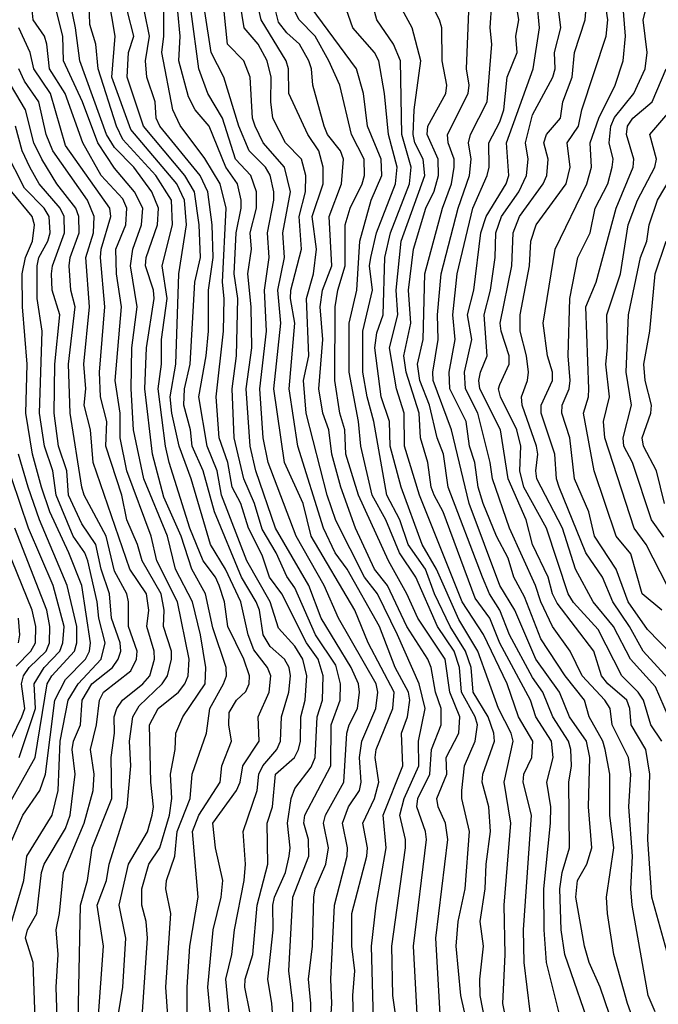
# Model space of a CAD drawing. Header units: metres. Extents: x -51132 to -49532, y -231222 to -229437.
# Tile 362 of 656: x -50759 to -50720, y -229879 to -229819. Entities that reach past the tile are written whole.
import ezdxf

# ---------------------------------------------------------------- set-up
doc = ezdxf.new("R2010")
doc.units = ezdxf.units.M
for name, color, linetype in [('CONTOUR_HALF', 8, 'Continuous'), ('CONTOUR_INDEX', 1, 'Continuous'), ('CONTOUR_INTER', 3, 'Continuous')]:
    doc.layers.add(name, color=color, linetype=linetype)

msp = doc.modelspace()

# ---------------------------------------------------------------- linework, layer by layer
at = {"layer": 'CONTOUR_HALF'}
for points, elevation in [([(-50751.372, -229879.259), (-50751.07, -229874.759), (-50751.145, -229873.759), (-50751.423, -229872.759), (-50751.421, -229871.759), (-50750.997, -229870.259), (-50750.329, -229869.259), (-50749.723, -229867.259), (-50749.579, -229866.259), (-50749.659, -229864.759), (-50749.375, -229863.259), (-50749.334, -229862.259), (-50748.913, -229861.259), (-50747.56, -229859.259), (-50747.505, -229858.259), (-50747.829, -229856.259), (-50748.322, -229854.259), (-50749.372, -229852.259), (-50749.845, -229850.259), (-50751.287, -229846.759), (-50751.92, -229843.759), (-50752.076, -229841.259), (-50752.036, -229838.759), (-50751.7, -229836.259), (-50752.102, -229833.759), (-50751.965, -229832.759), (-50751.442, -229831.259), (-50751.352, -229830.259), (-50751.862, -229829.259), (-50753.08, -229827.814), (-50754.092, -229826.259), (-50755.045, -229823.759), (-50756.203, -229821.259), (-50756.238, -229819.759), (-50756.986, -229816.759)], 42.5), ([(-50719.08, -229857.472), (-50720.58, -229855.95), (-50721.744, -229854.259), (-50722.472, -229852.259), (-50723.807, -229850.259), (-50724.155, -229848.759), (-50725.032, -229846.759), (-50725.317, -229844.259), (-50725.79, -229842.759), (-50725.769, -229842.259), (-50725.347, -229841.259), (-50725.281, -229840.759), (-50725.412, -229839.259), (-50725.305, -229835.759), (-50724.812, -229833.259), (-50724.059, -229831.759), (-50723.756, -229830.259), (-50722.995, -229828.759), (-50722.721, -229827.759), (-50722.664, -229827.259), (-50722.91, -229826.259), (-50722.807, -229825.259), (-50722.58, -229824.719), (-50721.398, -229823.259), (-50720.722, -229821.759), (-50720.597, -229820.759), (-50720.835, -229818.759), (-50720.336, -229816.759)], 56.5), ([(-50743.308, -229881.259), (-50743.483, -229878.759), (-50743.729, -229877.259), (-50743.404, -229874.259), (-50743.429, -229872.759), (-50743.325, -229872.259), (-50742.654, -229870.759), (-50742.433, -229869.759), (-50742.366, -229869.259), (-50742.533, -229867.759), (-50742.316, -229866.259), (-50742.08, -229865.649), (-50741.08, -229864.347), (-50740.844, -229863.759), (-50740.721, -229861.259), (-50740.398, -229860.259), (-50740.351, -229858.759), (-50740.67, -229857.759), (-50741.365, -229856.759), (-50742.869, -229853.759), (-50743.627, -229852.759), (-50744.08, -229851.418), (-50744.907, -229849.759), (-50745.377, -229848.259), (-50745.911, -229847.259), (-50746.181, -229845.759), (-50746.707, -229844.259), (-50746.893, -229841.759), (-50746.434, -229837.759), (-50746.392, -229835.759), (-50746.495, -229834.759), (-50746.277, -229830.259), (-50746.631, -229828.759), (-50747.58, -229827.22), (-50749.08, -229825.214), (-50749.526, -229824.259), (-50750.206, -229820.759), (-50750.08, -229819.759), (-50750.067, -229817.259)], 45.5), ([(-50735.681, -229881.259), (-50736.099, -229878.259), (-50736.163, -229875.259), (-50735.339, -229869.259), (-50735.337, -229868.759), (-50735.669, -229867.259), (-50735.418, -229866.259), (-50734.52, -229864.259), (-50734.549, -229862.759), (-50734.131, -229860.759), (-50734.508, -229859.259), (-50735.83, -229856.259), (-50737.05, -229853.759), (-50737.844, -229852.759), (-50739.58, -229849.295), (-50740.119, -229847.759), (-50741.387, -229842.759), (-50741.56, -229840.759), (-50741.224, -229839.259), (-50741.379, -229835.759), (-50740.951, -229834.259), (-50740.753, -229832.759), (-50741.025, -229830.759), (-50740.365, -229828.759), (-50740.364, -229827.759), (-50740.627, -229826.759), (-50741.289, -229825.759), (-50742.452, -229823.259), (-50742.468, -229821.759), (-50742.611, -229821.259), (-50744.134, -229818.759), (-50744.487, -229817.259)], 48.5), ([(-50727.722, -229879.259), (-50728.103, -229876.259), (-50728.135, -229874.259), (-50727.655, -229867.259), (-50728.16, -229865.259), (-50728.107, -229864.759), (-50727.625, -229863.759), (-50727.555, -229862.759), (-50728.435, -229861.259), (-50729.121, -229859.259), (-50730.58, -229856.254), (-50731.876, -229854.259), (-50734.475, -229847.759), (-50735.392, -229844.759), (-50735.406, -229842.759), (-50735.88, -229841.259), (-50736.303, -229838.759), (-50735.799, -229836.759), (-50735.902, -229835.259), (-50735.598, -229832.259), (-50734.151, -229828.259), (-50734.248, -229827.259), (-50734.758, -229826.259), (-50734.868, -229825.759), (-50734.798, -229824.259), (-50734.392, -229821.259), (-50734.919, -229819.259), (-50736.002, -229817.259)], 51.5), ([(-50719.295, -229861.259), (-50720.08, -229859.438), (-50721.611, -229857.759), (-50722.653, -229855.759), (-50723.883, -229854.259), (-50724.96, -229852.259), (-50725.755, -229849.759), (-50727.318, -229846.759), (-50727.383, -229846.259), (-50727.251, -229845.259), (-50727.34, -229844.759), (-50728.223, -229842.259), (-50728.254, -229841.759), (-50727.891, -229840.759), (-50727.839, -229840.259), (-50727.946, -229839.259), (-50728.338, -229837.759), (-50728.338, -229836.759), (-50727.759, -229833.759), (-50727.683, -229832.259), (-50727.358, -229831.259), (-50725.526, -229828.759), (-50725.285, -229827.759), (-50725.463, -229826.259), (-50724.78, -229825.259), (-50724.575, -229824.259), (-50723.087, -229819.759), (-50722.987, -229818.759), (-50723.206, -229817.259)], 55.5), ([(-50748.649, -229880.759), (-50748.66, -229877.759), (-50748.496, -229875.259), (-50747.983, -229872.259), (-50748.328, -229868.259), (-50747.939, -229867.259), (-50746.649, -229865.259), (-50746.537, -229864.259), (-50745.954, -229862.759), (-50746.12, -229861.759), (-50746.08, -229860.995), (-50745.636, -229860.259), (-50745.08, -229859.727), (-50744.87, -229859.259), (-50744.852, -229858.759), (-50745.199, -229857.759), (-50746.175, -229855.759), (-50746.374, -229854.259), (-50746.699, -229853.259), (-50746.925, -229852.759), (-50747.685, -229851.759), (-50748.481, -229849.759), (-50749.757, -229845.759), (-50749.971, -229844.759), (-50750.428, -229841.259), (-50750.223, -229839.759), (-50750.208, -229838.259), (-50749.866, -229835.759), (-50750.178, -229833.759), (-50749.553, -229831.259), (-50749.617, -229829.759), (-50750.555, -229828.259), (-50752.58, -229826.058), (-50752.97, -229825.259), (-50754.089, -229821.759), (-50754.231, -229820.259), (-50754.58, -229819.06), (-50754.629, -229817.759)], 43.5), ([(-50730.284, -229880.759), (-50730.771, -229878.259), (-50730.795, -229877.259), (-50730.566, -229875.259), (-50730.78, -229873.759), (-50730.465, -229871.759), (-50730.415, -229870.259), (-50730.145, -229868.259), (-50730.247, -229866.759), (-50730.66, -229865.259), (-50730.62, -229864.759), (-50729.912, -229862.759), (-50729.935, -229862.259), (-50730.287, -229861.259), (-50731.211, -229859.759), (-50731.321, -229858.259), (-50731.672, -229857.259), (-50732.602, -229855.759), (-50733.568, -229853.759), (-50734.121, -229852.259), (-50735.167, -229850.759), (-50735.688, -229849.259), (-50736.467, -229847.759), (-50737.255, -229843.259), (-50737.681, -229841.759), (-50737.94, -229840.259), (-50737.929, -229837.759), (-50737.338, -229835.259), (-50737.533, -229833.759), (-50737.457, -229833.259), (-50737.092, -229831.759), (-50735.935, -229828.759), (-50735.848, -229827.759), (-50736.379, -229825.759), (-50736.624, -229823.259), (-50736.965, -229821.259), (-50737.231, -229820.759), (-50738.553, -229819.259), (-50739.076, -229817.759)], 50.5), ([(-50723.887, -229880.759), (-50725.621, -229875.759), (-50725.827, -229874.259), (-50725.912, -229871.759), (-50725.783, -229870.759), (-50725.329, -229869.259), (-50725.369, -229865.259), (-50725.215, -229864.259), (-50725.243, -229863.259), (-50725.392, -229862.759), (-50726.354, -229861.259), (-50726.949, -229859.759), (-50727.58, -229858.877), (-50728.994, -229856.259), (-50729.576, -229854.759), (-50730.214, -229853.759), (-50730.642, -229852.759), (-50732.727, -229847.259), (-50733.025, -229845.259), (-50733.392, -229844.259), (-50733.873, -229842.259), (-50734.462, -229840.759), (-50734.608, -229839.759), (-50734.261, -229838.259), (-50734.159, -229834.259), (-50733.07, -229830.259), (-50732.523, -229828.759), (-50732.361, -229827.759), (-50732.358, -229827.259), (-50732.728, -229826.259), (-50732.772, -229825.759), (-50731.512, -229823.259), (-50731.454, -229822.759), (-50731.618, -229821.759), (-50731.444, -229817.759)], 52.5), ([(-50721.426, -229879.759), (-50721.786, -229878.759), (-50722.616, -229875.759), (-50723.013, -229873.259), (-50723.08, -229872.259), (-50722.618, -229869.259), (-50722.868, -229867.259), (-50722.86, -229864.759), (-50723.144, -229863.259), (-50723.298, -229862.759), (-50724.138, -229861.259), (-50724.405, -229860.259), (-50725.59, -229858.759), (-50727.08, -229856.51), (-50728.08, -229853.945), (-50728.733, -229852.759), (-50729.08, -229851.6), (-50729.781, -229850.259), (-50730.594, -229848.259), (-50730.903, -229847.259), (-50731.095, -229845.759), (-50731.431, -229844.759), (-50731.639, -229843.259), (-50732.629, -229841.259), (-50732.662, -229840.259), (-50732.294, -229838.259), (-50732.447, -229836.759), (-50732.172, -229834.259), (-50731.228, -229830.259), (-50730.343, -229828.259), (-50730.228, -229827.759), (-50730.258, -229826.259), (-50729.58, -229824.988), (-50729.338, -229824.259), (-50729.13, -229822.259), (-50728.523, -229820.759), (-50728.602, -229819.759), (-50728.412, -229818.759), (-50728.578, -229817.759)], 53.5), ([(-50745.58, -229884.688), (-50746.287, -229877.259), (-50745.921, -229875.759), (-50745.762, -229874.259), (-50745.165, -229871.259), (-50745.084, -229870.259), (-50745.237, -229868.259), (-50744.378, -229865.759), (-50744.287, -229864.759), (-50744.03, -229864.259), (-50743.179, -229863.259), (-50742.965, -229862.759), (-50742.905, -229861.259), (-50742.443, -229859.759), (-50742.343, -229858.759), (-50742.436, -229858.259), (-50742.714, -229857.759), (-50743.58, -229856.976), (-50744.009, -229856.259), (-50744.247, -229854.759), (-50744.437, -229854.259), (-50745.344, -229852.759), (-50746.988, -229848.759), (-50747.681, -229846.259), (-50748.345, -229844.759), (-50748.457, -229843.759), (-50748.86, -229842.259), (-50748.81, -229841.259), (-50748.479, -229839.759), (-50748.193, -229834.759), (-50747.83, -229833.259), (-50747.923, -229831.259), (-50748.204, -229829.259), (-50748.802, -229828.259), (-50751.318, -229825.259), (-50752.304, -229822.259), (-50752.233, -229820.759), (-50751.916, -229819.759), (-50752.286, -229818.259)], 44.5), ([(-50741.122, -229880.759), (-50741.104, -229878.759), (-50741.253, -229877.259), (-50741.004, -229875.259), (-50740.921, -229872.259), (-50740.835, -229871.759), (-50740.185, -229870.259), (-50740.04, -229869.259), (-50740.34, -229867.759), (-50740.206, -229867.259), (-50739.089, -229865.259), (-50738.903, -229862.259), (-50738.778, -229861.759), (-50738.261, -229860.759), (-50738.137, -229859.759), (-50738.205, -229859.259), (-50738.655, -229858.259), (-50740.47, -229855.259), (-50741.226, -229853.259), (-50743.269, -229849.759), (-50744.463, -229846.259), (-50744.817, -229844.759), (-50745.049, -229841.259), (-50744.713, -229838.759), (-50744.755, -229836.259), (-50744.953, -229834.259), (-50744.721, -229832.759), (-50744.804, -229831.759), (-50744.416, -229830.259), (-50744.427, -229829.259), (-50744.771, -229828.259), (-50745.695, -229827.259), (-50746.489, -229824.759), (-50747.398, -229823.259), (-50747.932, -229821.759), (-50748.404, -229818.259)], 46.5), ([(-50738.505, -229879.759), (-50738.545, -229878.259), (-50738.424, -229876.759), (-50738.609, -229875.259), (-50738.605, -229873.259), (-50737.695, -229869.759), (-50737.653, -229869.259), (-50737.931, -229867.759), (-50737.224, -229866.259), (-50736.968, -229865.259), (-50737.182, -229863.759), (-50737.122, -229863.259), (-50736.103, -229860.759), (-50736.032, -229859.759), (-50737.615, -229856.759), (-50738.425, -229854.759), (-50741.079, -229850.259), (-50741.571, -229848.259), (-50742.713, -229845.759), (-50743.373, -229841.259), (-50742.946, -229837.259), (-50743.12, -229835.259), (-50742.705, -229833.259), (-50742.822, -229831.759), (-50742.358, -229829.259), (-50742.72, -229827.759), (-50744.02, -229826.259), (-50744.509, -229825.259), (-50744.661, -229824.759), (-50744.805, -229822.259), (-50745.199, -229821.259), (-50746.185, -229820.259), (-50746.4, -229818.259)], 47.5), ([(-50733.208, -229879.759), (-50733.48, -229874.759), (-50732.748, -229868.759), (-50732.889, -229867.759), (-50733.35, -229866.759), (-50733.43, -229866.259), (-50732.82, -229864.759), (-50732.843, -229863.759), (-50732.083, -229862.259), (-50732.025, -229861.259), (-50732.638, -229859.759), (-50732.909, -229857.759), (-50734.588, -229855.259), (-50735.249, -229853.759), (-50736.38, -229851.759), (-50738.199, -229847.759), (-50738.978, -229845.259), (-50739.036, -229843.759), (-50739.334, -229842.759), (-50739.635, -229840.759), (-50739.624, -229836.259), (-50739.463, -229835.259), (-50739.012, -229833.759), (-50739.017, -229831.259), (-50738.714, -229830.259), (-50737.98, -229828.759), (-50737.84, -229828.259), (-50737.86, -229827.259), (-50738.633, -229825.759), (-50739.348, -229822.759), (-50740.011, -229821.259), (-50740.851, -229819.759), (-50741.82, -229818.759), (-50742.083, -229818.259)], 49.5), ([(-50718.778, -229877.759), (-50720.298, -229872.259), (-50720.542, -229868.759), (-50720.436, -229864.759), (-50720.667, -229863.259), (-50721.575, -229861.759), (-50721.645, -229860.759), (-50721.834, -229860.259), (-50722.997, -229859.259), (-50723.37, -229858.759), (-50723.844, -229857.259), (-50726.08, -229854.33), (-50726.369, -229853.759), (-50726.637, -229852.759), (-50727.591, -229850.759), (-50727.966, -229849.259), (-50729.07, -229846.759), (-50729.533, -229843.759), (-50730.8, -229841.259), (-50730.867, -229840.759), (-50730.762, -229840.259), (-50730.35, -229839.259), (-50730.528, -229836.759), (-50730.145, -229835.259), (-50729.871, -229833.259), (-50729.819, -229831.759), (-50729.467, -229830.759), (-50728.411, -229829.259), (-50727.946, -229828.259), (-50727.85, -229827.259), (-50728.017, -229826.259), (-50727.58, -229824.553), (-50726.346, -229822.259), (-50726.208, -229821.759), (-50726.239, -229820.759), (-50725.854, -229819.259), (-50725.969, -229818.259)], 54.5), ([(-50754.074, -229879.759), (-50753.752, -229875.259), (-50754.151, -229872.759), (-50753.578, -229871.259), (-50753.409, -229870.259), (-50752.303, -229866.759), (-50752.094, -229864.259), (-50752.179, -229862.759), (-50751.957, -229861.259), (-50751.58, -229860.605), (-50750.171, -229859.259), (-50749.859, -229858.759), (-50749.602, -229857.759), (-50749.614, -229857.259), (-50750.088, -229855.759), (-50750.048, -229854.759), (-50750.234, -229853.759), (-50751.401, -229851.759), (-50751.685, -229850.759), (-50752.325, -229849.259), (-50752.634, -229847.759), (-50753.609, -229844.759), (-50753.548, -229843.259), (-50753.931, -229841.759), (-50753.994, -229840.259), (-50753.674, -229836.259), (-50753.933, -229833.259), (-50753.902, -229832.759), (-50753.312, -229830.759), (-50753.375, -229830.259), (-50756.08, -229826.432), (-50756.98, -229823.259), (-50758.016, -229821.759), (-50758.223, -229820.759), (-50758.913, -229819.259)], 41.5), ([(-50756.557, -229880.259), (-50756.652, -229877.759), (-50756.53, -229875.759), (-50756.654, -229874.259), (-50756.433, -229873.259), (-50756.191, -229870.759), (-50754.94, -229867.759), (-50754.384, -229865.759), (-50754.325, -229864.759), (-50754.557, -229863.259), (-50754.183, -229861.759), (-50754.005, -229860.259), (-50753.747, -229859.759), (-50752.08, -229858.458), (-50751.739, -229857.759), (-50751.696, -229857.259), (-50752.229, -229855.759), (-50752.234, -229854.259), (-50752.342, -229853.759), (-50753.08, -229852.394), (-50753.593, -229850.259), (-50754.928, -229847.759), (-50755.079, -229847.259), (-50755.798, -229842.759), (-50755.898, -229839.759), (-50755.485, -229836.259), (-50755.742, -229835.259), (-50755.858, -229833.759), (-50755.79, -229833.259), (-50755.247, -229831.759), (-50755.256, -229830.759), (-50755.444, -229830.259), (-50756.613, -229828.759), (-50757.513, -229827.259), (-50758.01, -229826.259), (-50758.522, -229824.259), (-50759.703, -229822.259)], 40.5), ([(-50719.38, -229853.259), (-50720.644, -229850.759), (-50721.378, -229849.759), (-50723.179, -229844.259), (-50723.252, -229843.259), (-50722.883, -229841.759), (-50723.115, -229839.759), (-50723.001, -229838.759), (-50723.046, -229836.759), (-50722.221, -229834.259), (-50721.752, -229831.259), (-50721.172, -229829.759), (-50720.119, -229827.759), (-50720.016, -229827.259), (-50720.432, -229825.759), (-50719.08, -229824.195)], 57.5), ([(-50759.805, -229875.259), (-50758.608, -229871.259), (-50758.425, -229869.759), (-50756.897, -229867.259), (-50756.528, -229865.759), (-50756.4, -229862.759), (-50755.907, -229860.259), (-50755.297, -229859.259), (-50753.895, -229857.759), (-50753.645, -229856.759), (-50754.046, -229855.259), (-50754.138, -229854.259), (-50754.703, -229851.759), (-50754.903, -229851.259), (-50755.612, -229850.259), (-50756.649, -229847.759), (-50756.849, -229846.259), (-50757.348, -229844.759), (-50757.667, -229842.759), (-50757.501, -229837.759), (-50757.803, -229835.759), (-50757.81, -229833.759), (-50757.704, -229833.259), (-50757.153, -229832.259), (-50757.02, -229831.759), (-50757.08, -229830.759), (-50757.383, -229830.259), (-50758.58, -229829.036), (-50759.728, -229826.759)], 39.5), ([(-50719.529, -229848.259), (-50720.029, -229846.259), (-50720.824, -229844.759), (-50720.896, -229844.259), (-50720.357, -229842.759), (-50720.332, -229842.259), (-50720.704, -229840.759), (-50720.789, -229839.759), (-50720.423, -229837.759), (-50720.098, -229834.259), (-50719.423, -229832.259)], 58.5), ([(-50759.58, -229866.694), (-50757.929, -229863.759), (-50757.183, -229859.259), (-50756.911, -229858.759), (-50755.53, -229857.259), (-50755.392, -229856.759), (-50755.374, -229855.759), (-50755.969, -229853.259), (-50757.664, -229849.259), (-50758.353, -229847.259), (-50758.938, -229845.259)], 38.5), ([(-50759.937, -229863.759), (-50758.741, -229861.259), (-50758.565, -229860.759), (-50758.766, -229859.259), (-50758.639, -229858.759), (-50758.297, -229858.259), (-50757.262, -229857.259), (-50757.048, -229856.759), (-50757.025, -229855.759), (-50757.208, -229854.759), (-50759.171, -229849.759)], 37.5), ([(-50758.942, -229856.759), (-50758.856, -229856.259), (-50758.938, -229855.259)], 36.5)]:
    msp.add_lwpolyline(points, dxfattribs=dict(at, elevation=elevation))
at = {"layer": 'CONTOUR_INDEX'}
for points, elevation in [([(-50731.737, -229879.259), (-50731.957, -229878.259), (-50732.236, -229875.259), (-50732.112, -229873.759), (-50731.701, -229871.759), (-50731.438, -229868.259), (-50731.895, -229866.259), (-50731.895, -229865.759), (-50731.738, -229864.259), (-50731.081, -229862.759), (-50730.948, -229861.759), (-50731.084, -229861.259), (-50731.925, -229859.759), (-50732.04, -229858.259), (-50732.37, -229857.259), (-50733.377, -229855.759), (-50734.702, -229852.759), (-50735.703, -229851.259), (-50736.54, -229849.259), (-50737.367, -229847.759), (-50738.062, -229844.759), (-50738.201, -229843.259), (-50738.768, -229840.259), (-50738.76, -229837.259), (-50738.293, -229835.259), (-50738.124, -229832.259), (-50737.424, -229829.759), (-50736.773, -229828.259), (-50736.809, -229827.259), (-50737.657, -229825.259), (-50737.89, -229823.259), (-50738.324, -229821.759), (-50741.08, -229818.023)], 50), ([(-50744.823, -229879.259), (-50745.129, -229877.759), (-50745.109, -229877.259), (-50744.64, -229875.759), (-50744.377, -229872.759), (-50743.741, -229870.259), (-50743.773, -229867.759), (-50743.456, -229866.759), (-50743.259, -229864.759), (-50742.114, -229863.759), (-50741.855, -229863.259), (-50741.734, -229862.759), (-50741.726, -229861.259), (-50741.455, -229860.259), (-50741.36, -229858.759), (-50741.601, -229857.759), (-50742.08, -229856.959), (-50743.08, -229855.862), (-50743.594, -229854.259), (-50745.004, -229851.759), (-50746.556, -229847.759), (-50746.814, -229846.259), (-50747.438, -229844.759), (-50747.946, -229841.759), (-50747.492, -229839.259), (-50747.343, -229837.759), (-50747.348, -229835.259), (-50747.059, -229833.259), (-50747.127, -229831.259), (-50747.395, -229829.259), (-50747.869, -229828.259), (-50750.325, -229825.259), (-50750.553, -229824.759), (-50750.597, -229823.759), (-50751.112, -229822.259), (-50751.197, -229821.259), (-50750.96, -229819.759), (-50751.253, -229818.259)], 45), ([(-50719.689, -229862.759), (-50720.359, -229861.759), (-50720.808, -229860.259), (-50721.143, -229859.759), (-50722.138, -229858.759), (-50723.58, -229855.938), (-50725.08, -229854.302), (-50725.412, -229853.759), (-50726.725, -229849.759), (-50728.108, -229847.259), (-50728.367, -229846.259), (-50728.298, -229844.759), (-50728.537, -229843.759), (-50729.543, -229841.759), (-50729.65, -229841.259), (-50729.58, -229840.997), (-50729.009, -229839.759), (-50729.009, -229839.259), (-50729.507, -229837.759), (-50729.56, -229837.259), (-50728.852, -229833.759), (-50728.764, -229831.759), (-50728.375, -229830.759), (-50726.929, -229828.759), (-50726.714, -229828.259), (-50726.623, -229827.259), (-50726.902, -229826.259), (-50726.726, -229825.759), (-50725.872, -229824.759), (-50725.741, -229823.759), (-50725.156, -229822.259), (-50725.02, -229820.759), (-50724.373, -229818.759), (-50724.331, -229818.259)], 55), ([(-50757.903, -229880.259), (-50758.042, -229876.259), (-50758.52, -229874.759), (-50758.395, -229874.259), (-50757.815, -229873.259), (-50757.53, -229870.759), (-50757.373, -229870.259), (-50756.08, -229868.086), (-50755.784, -229867.259), (-50755.48, -229864.759), (-50755.665, -229863.259), (-50755.596, -229862.759), (-50755.167, -229861.759), (-50755.051, -229860.259), (-50754.474, -229859.259), (-50753.213, -229858.259), (-50752.86, -229857.759), (-50752.705, -229857.259), (-50752.732, -229856.759), (-50753.269, -229855.259), (-50753.397, -229853.759), (-50753.899, -229852.259), (-50754.223, -229850.759), (-50755.08, -229849.493), (-50755.887, -229847.759), (-50755.993, -229846.259), (-50756.5, -229844.759), (-50756.767, -229842.759), (-50756.717, -229839.759), (-50756.415, -229836.759), (-50756.886, -229835.259), (-50756.919, -229834.259), (-50756.87, -229833.759), (-50756.134, -229831.759), (-50756.159, -229830.759), (-50756.391, -229830.259), (-50757.677, -229828.759), (-50758.243, -229827.759), (-50758.715, -229826.759), (-50759.117, -229825.259)], 40)]:
    msp.add_lwpolyline(points, dxfattribs=dict(at, elevation=elevation))
at = {"layer": 'CONTOUR_INTER'}
for points, elevation in [([(-50749.712, -229881.259), (-50749.951, -229877.759), (-50749.644, -229873.259), (-50749.947, -229871.759), (-50749.903, -229871.259), (-50749.403, -229869.759), (-50749.264, -229868.259), (-50748.47, -229866.259), (-50748.339, -229864.759), (-50747.482, -229862.259), (-50747.278, -229860.759), (-50746.434, -229859.259), (-50746.258, -229858.759), (-50746.272, -229858.259), (-50747.08, -229855.84), (-50747.529, -229853.759), (-50748.36, -229852.259), (-50749.023, -229850.259), (-50750.08, -229847.87), (-50750.758, -229845.259), (-50751.229, -229841.259), (-50751.132, -229838.759), (-50750.668, -229835.759), (-50750.705, -229835.259), (-50751.191, -229833.759), (-50751.15, -229833.259), (-50750.46, -229831.259), (-50750.395, -229830.259), (-50750.805, -229829.259), (-50751.909, -229827.759), (-50753.08, -229826.559), (-50753.575, -229825.759), (-50755.205, -229821.259), (-50755.455, -229819.259), (-50756.066, -229816.259)], 43), ([(-50747.257, -229879.259), (-50747.401, -229877.759), (-50747.073, -229874.259), (-50746.58, -229872.259), (-50746.481, -229871.259), (-50746.928, -229869.259), (-50747.079, -229867.759), (-50745.642, -229865.759), (-50745.418, -229865.259), (-50745.263, -229864.259), (-50744.251, -229862.759), (-50744.329, -229861.259), (-50743.654, -229859.759), (-50743.542, -229858.759), (-50743.743, -229858.259), (-50744.58, -229857.18), (-50744.923, -229856.259), (-50745.385, -229854.259), (-50746.309, -229852.259), (-50747.223, -229850.759), (-50748.407, -229846.759), (-50749.133, -229844.759), (-50749.58, -229842.759), (-50749.686, -229841.759), (-50749.345, -229839.759), (-50749.151, -229834.259), (-50748.699, -229831.259), (-50748.821, -229829.759), (-50749.273, -229828.759), (-50752.08, -229825.448), (-50753.246, -229822.259), (-50753.042, -229819.759), (-50753.629, -229816.259)], 44), ([(-50734.594, -229879.759), (-50734.853, -229875.259), (-50734.053, -229868.759), (-50734.111, -229868.259), (-50734.649, -229866.759), (-50734.587, -229866.259), (-50733.85, -229864.759), (-50733.747, -229863.259), (-50733.151, -229861.759), (-50733.149, -229860.759), (-50733.506, -229859.759), (-50733.768, -229858.259), (-50733.969, -229857.759), (-50735.256, -229855.759), (-50736.428, -229853.259), (-50737.216, -229852.259), (-50738.388, -229849.759), (-50739.282, -229847.259), (-50739.832, -229845.259), (-50740.017, -229843.759), (-50740.375, -229842.759), (-50740.612, -229841.259), (-50740.372, -229838.259), (-50740.541, -229836.259), (-50740.391, -229835.259), (-50739.828, -229833.759), (-50739.989, -229830.759), (-50739.245, -229828.759), (-50739.116, -229827.259), (-50739.293, -229826.759), (-50740.086, -229825.759), (-50740.299, -229825.259), (-50740.992, -229822.759), (-50741.071, -229821.759), (-50741.24, -229821.259), (-50741.8, -229820.259), (-50742.58, -229819.56), (-50743.08, -229818.91), (-50743.486, -229817.259)], 49), ([(-50729.191, -229879.759), (-50729.403, -229878.759), (-50729.259, -229875.759), (-50729.311, -229872.759), (-50728.908, -229867.759), (-50729.315, -229865.259), (-50728.763, -229862.759), (-50728.892, -229862.259), (-50729.652, -229860.759), (-50730.913, -229857.259), (-50732.08, -229855.341), (-50733.437, -229852.259), (-50734.318, -229850.759), (-50735.596, -229847.259), (-50736.262, -229844.759), (-50736.313, -229843.259), (-50736.816, -229841.759), (-50737.194, -229838.759), (-50737.08, -229837.845), (-50736.69, -229836.759), (-50736.6, -229833.259), (-50736.249, -229831.759), (-50735.098, -229828.759), (-50734.99, -229827.759), (-50735.55, -229825.759), (-50735.634, -229821.259), (-50736.071, -229820.259), (-50737.086, -229818.759), (-50737.482, -229817.259)], 51), ([(-50752.813, -229879.259), (-50752.575, -229877.759), (-50752.385, -229874.759), (-50752.792, -229872.759), (-50752.229, -229870.259), (-50751.08, -229868.284), (-50750.781, -229867.259), (-50750.709, -229866.759), (-50750.879, -229865.259), (-50750.95, -229861.759), (-50750.414, -229860.759), (-50749.19, -229859.759), (-50748.786, -229859.259), (-50748.59, -229858.759), (-50748.524, -229857.759), (-50749.25, -229854.259), (-50750.507, -229851.759), (-50750.846, -229850.259), (-50752.341, -229846.259), (-50752.732, -229844.259), (-50752.733, -229842.759), (-50753.046, -229840.759), (-50752.658, -229836.259), (-50752.957, -229834.259), (-50753.002, -229832.759), (-50752.403, -229831.259), (-50752.331, -229830.259), (-50752.58, -229829.684), (-50753.892, -229828.259), (-50755.023, -229826.259), (-50756.098, -229823.259), (-50757.057, -229821.759), (-50757.214, -229820.259), (-50757.357, -229819.759), (-50758.037, -229818.759), (-50758.145, -229817.759)], 42), ([(-50737.278, -229879.759), (-50737.402, -229875.259), (-50737.129, -229872.759), (-50736.516, -229869.259), (-50736.689, -229867.259), (-50735.501, -229864.259), (-50735.567, -229862.259), (-50735.208, -229861.259), (-50735.06, -229860.259), (-50735.155, -229859.759), (-50735.962, -229858.259), (-50736.914, -229855.759), (-50738.885, -229852.259), (-50739.625, -229851.259), (-50740.327, -229849.759), (-50741.903, -229844.759), (-50742.437, -229841.259), (-50742.078, -229837.259), (-50742.351, -229835.759), (-50742.33, -229835.259), (-50741.687, -229832.759), (-50741.812, -229830.759), (-50741.429, -229829.259), (-50741.41, -229828.259), (-50741.671, -229827.259), (-50742.655, -229826.259), (-50743.431, -229824.759), (-50743.557, -229823.759), (-50743.526, -229822.259), (-50743.77, -229821.259), (-50744.32, -229820.259), (-50745.176, -229819.259), (-50745.411, -229817.759)], 48), ([(-50722.606, -229880.259), (-50723.452, -229877.759), (-50724.124, -229876.259), (-50724.417, -229875.259), (-50724.933, -229872.259), (-50724.844, -229871.259), (-50724.279, -229870.259), (-50723.962, -229869.259), (-50724.163, -229866.759), (-50724.097, -229863.759), (-50724.294, -229862.759), (-50725.322, -229861.259), (-50725.937, -229859.759), (-50727.384, -229857.759), (-50728.665, -229854.759), (-50729.575, -229853.259), (-50731.449, -229848.259), (-50732.532, -229843.759), (-50733.651, -229840.759), (-50733.675, -229840.259), (-50733.331, -229838.259), (-50733.388, -229836.759), (-50733.153, -229834.259), (-50732.113, -229830.259), (-50731.431, -229828.259), (-50731.325, -229827.259), (-50731.483, -229826.259), (-50731.358, -229825.759), (-50730.342, -229823.759), (-50730.069, -229820.259), (-50730.16, -229819.259), (-50730.068, -229817.759)], 53), ([(-50720.1, -229879.259), (-50720.532, -229878.259), (-50721.5, -229872.759), (-50721.586, -229871.759), (-50721.475, -229869.759), (-50721.713, -229866.759), (-50721.592, -229864.759), (-50721.738, -229863.759), (-50722.734, -229861.759), (-50722.849, -229860.759), (-50723.172, -229860.259), (-50724.562, -229858.759), (-50725.28, -229857.259), (-50726.366, -229855.759), (-50727.079, -229854.259), (-50727.399, -229853.259), (-50728.987, -229849.759), (-50730.033, -229846.759), (-50730.165, -229845.759), (-50730.928, -229842.759), (-50731.676, -229841.259), (-50731.743, -229840.259), (-50731.281, -229838.259), (-50731.549, -229836.759), (-50731.166, -229835.259), (-50730.736, -229831.759), (-50730.407, -229830.759), (-50729.202, -229828.759), (-50729.037, -229828.259), (-50729.18, -229826.259), (-50727.553, -229821.759), (-50727.153, -229819.259), (-50727.307, -229817.759)], 54), ([(-50719.08, -229859.182), (-50720.833, -229857.259), (-50721.661, -229855.759), (-50722.683, -229854.259), (-50723.306, -229852.759), (-50724.331, -229851.259), (-50725.968, -229847.259), (-50726.115, -229846.759), (-50726.221, -229845.259), (-50727.057, -229842.759), (-50727.051, -229842.259), (-50726.375, -229840.759), (-50726.364, -229840.259), (-50726.679, -229839.259), (-50726.935, -229837.259), (-50726.21, -229832.759), (-50724.264, -229828.759), (-50723.988, -229827.759), (-50724.071, -229826.259), (-50723.535, -229824.759), (-50722.541, -229822.759), (-50722.063, -229821.259), (-50721.913, -229819.759), (-50722.076, -229817.759)], 56), ([(-50742.156, -229880.759), (-50742.207, -229878.759), (-50742.46, -229876.759), (-50742.209, -229872.259), (-50741.226, -229869.759), (-50741.253, -229868.759), (-50741.536, -229867.759), (-50741.465, -229867.259), (-50739.895, -229864.259), (-50739.859, -229861.759), (-50739.323, -229860.259), (-50739.3, -229859.259), (-50739.58, -229858.116), (-50740.817, -229856.259), (-50742.08, -229853.396), (-50742.58, -229852.722), (-50743.23, -229851.259), (-50744.08, -229849.83), (-50744.547, -229848.259), (-50745.188, -229846.759), (-50745.778, -229844.259), (-50745.913, -229841.259), (-50745.637, -229839.259), (-50745.567, -229835.759), (-50745.778, -229834.259), (-50745.671, -229831.759), (-50745.349, -229830.259), (-50745.355, -229829.759), (-50745.578, -229828.759), (-50746.295, -229827.759), (-50747.302, -229825.259), (-50748.171, -229824.259), (-50748.58, -229823.468), (-50749.153, -229821.259), (-50749.072, -229819.759), (-50749.224, -229818.259)], 46), ([(-50739.923, -229880.259), (-50739.823, -229878.759), (-50739.89, -229877.259), (-50739.669, -229872.759), (-50738.895, -229869.759), (-50738.863, -229869.259), (-50739.171, -229867.759), (-50738.816, -229866.759), (-50738.149, -229865.759), (-50738.041, -229865.259), (-50738.149, -229863.759), (-50737.992, -229862.759), (-50737.141, -229860.759), (-50737.023, -229859.759), (-50737.124, -229859.259), (-50739.423, -229855.259), (-50740.295, -229853.259), (-50742.001, -229850.259), (-50743.713, -229845.759), (-50744.022, -229844.259), (-50744.213, -229841.259), (-50743.817, -229837.759), (-50743.932, -229835.259), (-50743.654, -229833.259), (-50743.761, -229831.759), (-50743.363, -229829.759), (-50743.37, -229829.259), (-50743.58, -229828.238), (-50743.869, -229827.759), (-50744.87, -229826.759), (-50745.507, -229825.259), (-50746.409, -229822.259), (-50747.19, -229820.759), (-50747.57, -229818.259)], 47), ([(-50725.979, -229879.259), (-50726.723, -229876.259), (-50726.879, -229874.259), (-50726.885, -229871.759), (-50726.485, -229867.759), (-50726.463, -229866.759), (-50726.714, -229865.259), (-50726.316, -229863.759), (-50726.423, -229862.759), (-50727.374, -229861.259), (-50727.703, -229860.259), (-50729.58, -229856.787), (-50730.194, -229855.259), (-50731.08, -229854.039), (-50733.038, -229848.759), (-50733.58, -229847.759), (-50733.774, -229847.259), (-50733.962, -229845.759), (-50734.408, -229844.259), (-50734.508, -229842.759), (-50735.292, -229840.259), (-50735.432, -229839.259), (-50734.998, -229837.259), (-50735.151, -229835.259), (-50734.836, -229832.759), (-50734.097, -229830.259), (-50733.58, -229829.207), (-50733.323, -229828.259), (-50733.336, -229827.259), (-50734.012, -229825.759), (-50733.98, -229825.259), (-50732.878, -229823.259), (-50732.819, -229822.759), (-50733.092, -229821.259), (-50733.126, -229819.259), (-50733.25, -229818.759), (-50733.58, -229818.142)], 52), ([(-50755.296, -229879.759), (-50755.153, -229872.759), (-50754.736, -229871.259), (-50754.453, -229869.259), (-50753.252, -229866.259), (-50753.296, -229863.759), (-50753.089, -229862.259), (-50753.113, -229861.259), (-50752.95, -229860.759), (-50752.592, -229860.259), (-50751.363, -229859.259), (-50750.936, -229858.759), (-50750.636, -229857.759), (-50750.664, -229857.259), (-50751.12, -229855.759), (-50750.983, -229854.759), (-50751.13, -229853.759), (-50752.153, -229852.259), (-50754.382, -229845.759), (-50754.554, -229843.759), (-50754.93, -229842.259), (-50754.828, -229841.259), (-50754.953, -229839.759), (-50754.608, -229836.259), (-50754.824, -229833.259), (-50754.374, -229831.759), (-50754.323, -229830.759), (-50754.742, -229829.759), (-50756.839, -229826.759), (-50757.262, -229825.759), (-50757.709, -229823.759), (-50758.58, -229822.507), (-50758.916, -229821.759)], 41), ([(-50719.698, -229854.759), (-50720.904, -229853.759), (-50721.58, -229851.323), (-50722.476, -229850.259), (-50723.826, -229846.259), (-50724.475, -229842.759), (-50724.167, -229841.759), (-50724.154, -229841.259), (-50724.328, -229836.259), (-50723.703, -229834.759), (-50722.488, -229830.259), (-50721.436, -229827.759), (-50721.41, -229827.259), (-50721.854, -229825.759), (-50721.78, -229825.259), (-50721.458, -229824.759), (-50720.289, -229823.759), (-50719.423, -229821.759)], 57), ([(-50719.58, -229850.309), (-50720.318, -229849.259), (-50721.488, -229845.759), (-50722.009, -229844.759), (-50722.062, -229844.259), (-50721.549, -229842.259), (-50721.871, -229840.259), (-50721.723, -229836.759), (-50720.991, -229833.259), (-50720.606, -229832.259), (-50720.468, -229831.259), (-50719.956, -229829.759), (-50719.063, -229828.259)], 58), ([(-50759.58, -229869.311), (-50758.671, -229867.259), (-50757.638, -229865.759), (-50757.299, -229864.759), (-50756.728, -229860.259), (-50756.08, -229858.998), (-50754.845, -229857.759), (-50754.609, -229857.259), (-50754.546, -229856.759), (-50755.088, -229853.259), (-50755.863, -229851.259), (-50757.037, -229848.759), (-50757.54, -229847.259), (-50758.095, -229845.259), (-50758.489, -229842.759), (-50758.418, -229839.759), (-50758.706, -229836.259), (-50758.72, -229834.259), (-50758.52, -229833.259), (-50758.088, -229832.259), (-50757.975, -229831.259), (-50758.105, -229830.759), (-50759.354, -229829.259)], 39), ([(-50758.891, -229863.759), (-50757.907, -229860.759), (-50757.977, -229859.259), (-50757.386, -229858.259), (-50756.428, -229857.259), (-50756.246, -229856.759), (-50756.155, -229855.759), (-50756.822, -229853.259), (-50758.338, -229849.759), (-50759.847, -229845.259)], 38), ([(-50759.08, -229858.177), (-50758.197, -229857.259), (-50757.9, -229856.759), (-50757.883, -229855.759), (-50758.108, -229854.759), (-50759.942, -229850.259)], 37)]:
    msp.add_lwpolyline(points, dxfattribs=dict(at, elevation=elevation))

doc.saveas('drawing.dxf')
